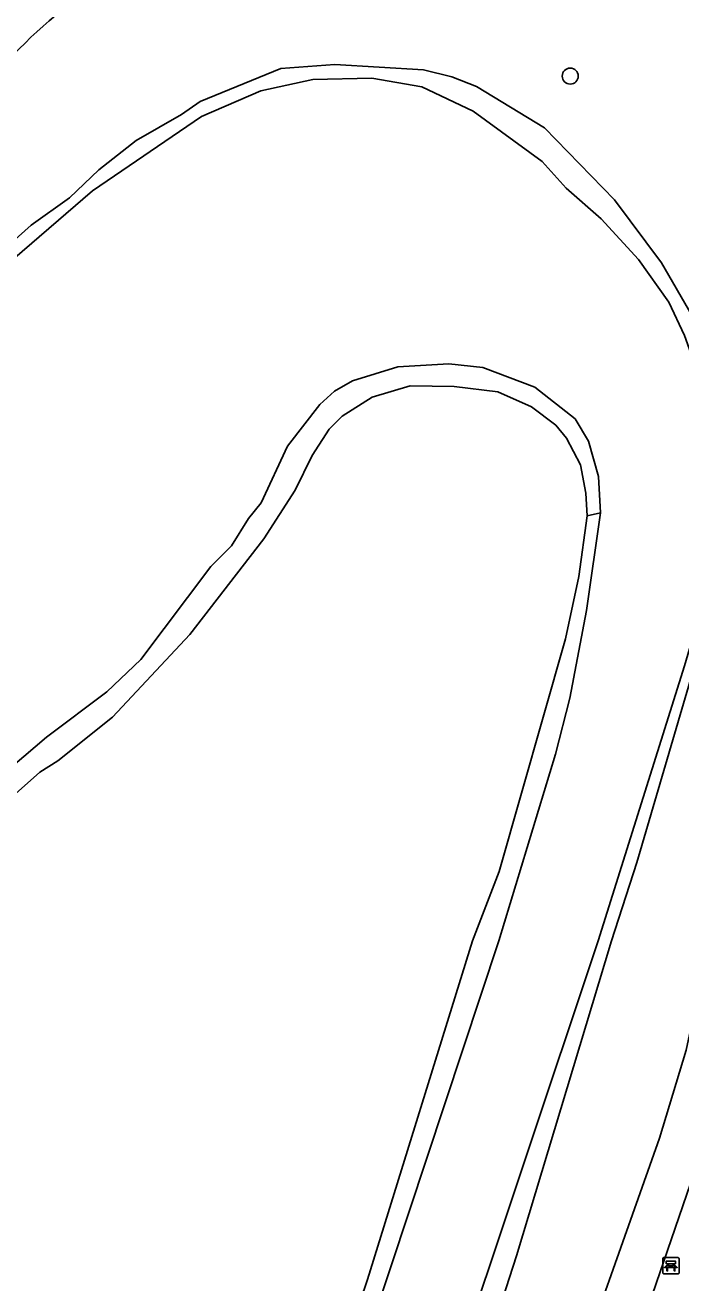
# Model space of a CAD drawing. Extents: x 159822 to 160765, y 380693 to 381634.
# Drawn here: x 160652.6 to 160692.7, y 381479.1 to 381556 of the extents above; entities that cross this region are included whole.
import ezdxf

# ---------------------------------------------------------------- set-up
doc = ezdxf.new("R2010")
doc.units = 0
for name, color, linetype in [('IMGEO_Bank', 7, 'Continuous'), ('IMGEO_Boom', 7, 'Continuous'), ('IMGEO_Groenvoorziening', 7, 'Continuous'), ('IMGEO_Loofbos', 7, 'Continuous'), ('IMGEO_Voetpad_gesloten', 7, 'Continuous'), ('IMGEO_Waterloop', 7, 'Continuous')]:
    doc.layers.add(name, color=color, linetype=linetype)

msp = doc.modelspace()

# ---------------------------------------------------------------- linework, layer by layer
at = {"layer": 'IMGEO_Bank'}
for p, q in [((160691.545, 381479.729), (160691.545, 381480.57)), ((160691.545, 381480.57), (160691.545, 381479.729)), ((160691.62, 381480.654), (160692.461, 381480.654)), ((160692.461, 381480.654), (160691.62, 381480.654)), ((160691.854, 381480.16), (160691.854, 381480.266)), ((160691.898, 381480.266), (160691.898, 381480.16)), ((160692.186, 381480.272), (160691.904, 381480.272)), ((160691.904, 381480.154), (160692.186, 381480.154)), ((160692.192, 381480.16), (160692.192, 381480.266)), ((160692.236, 381480.266), (160692.236, 381480.16)), ((160692.545, 381480.579), (160692.545, 381479.738)), ((160692.545, 381479.738), (160692.545, 381480.579)), ((160692.47, 381479.654), (160691.629, 381479.654)), ((160691.629, 381479.654), (160692.47, 381479.654)), ((160692.242, 381480.052), (160691.849, 381480.052))]:
    msp.add_line(p, q, dxfattribs=at)
for points in [[(160691.792, 381480.052), (160691.65, 381480.052), (160691.762, 381480.154), (160691.848, 381480.154)], [(160691.848, 381480.272), (160691.762, 381480.272), (160691.762, 381480.433), (160692.325, 381480.433), (160692.325, 381480.272), (160692.242, 381480.272)], [(160692.242, 381480.154), (160692.325, 381480.154), (160692.437, 381480.052), (160692.298, 381480.052)], [(160691.842, 381480.045), (160691.842, 381479.838), (160691.799, 381479.838), (160691.799, 381480.045)], [(160692.292, 381480.045), (160692.292, 381479.838), (160692.248, 381479.838), (160692.248, 381480.045)]]:
    msp.add_lwpolyline(points, dxfattribs=at)
for centre, radius, start, end in [((160691.623, 381480.576), 0.0779, 92.4484, 184.28452), ((160691.623, 381480.576), 0.0779, 92.4484, 184.28452), ((160691.847, 381480.265), 0.00671, 2.89567, 87.10433), ((160691.847, 381480.161), 0.00671, 272.89567, 357.10433), ((160691.904, 381480.265), 0.00671, 92.89567, 177.10433), ((160691.904, 381480.161), 0.00671, 182.89567, 267.10433), ((160692.186, 381480.265), 0.00671, 2.89567, 87.10433), ((160692.186, 381480.161), 0.00671, 272.89567, 357.10433), ((160692.243, 381480.265), 0.00671, 92.89567, 177.10433), ((160692.243, 381480.161), 0.00671, 182.89567, 267.10433), ((160692.467, 381480.576), 0.0779, 2.4484, 94.28452), ((160692.467, 381480.576), 0.0779, 2.4484, 94.28452), ((160691.623, 381479.732), 0.0779, 182.4484, 274.28452), ((160691.623, 381479.732), 0.0779, 182.4484, 274.28452), ((160691.792, 381480.045), 0.00671, 2.89567, 87.10433), ((160691.849, 381480.045), 0.00671, 92.89567, 177.10433), ((160692.241, 381480.045), 0.00671, 2.89567, 87.10433), ((160692.298, 381480.045), 0.00671, 92.89567, 177.10433), ((160692.467, 381479.732), 0.0779, 272.4484, 4.28452), ((160692.467, 381479.732), 0.0779, 272.4484, 4.28452)]:
    msp.add_arc(centre, radius, start, end, dxfattribs=at)
at = {"layer": 'IMGEO_Boom'}
msp.add_circle((160685.899, 381552.84), 0.489, dxfattribs=at)
at = {"layer": 'IMGEO_Groenvoorziening'}
for points in [[(160638.003, 381500), (160638.805, 381500.848), (160640.839, 381502.374), (160647.342, 381505.612), (160650.339, 381507.528), (160653.512, 381510.313), (160654.612, 381511.006), (160657.944, 381513.669), (160662.664, 381518.722), (160667.182, 381524.576), (160669.096, 381527.537), (160670.14, 381529.652), (160671.182, 381531.271), (160671.967, 381532.066), (160673.791, 381533.221), (160676.122, 381533.914), (160678.817, 381533.875), (160681.472, 381533.55), (160683.528, 381532.635), (160685.017, 381531.515), (160685.675, 381530.712), (160686.531, 381529.098), (160686.858, 381527.364), (160686.934, 381525.972)], [(160696.012, 381528.971), (160696.011, 381527.055), (160695.661, 381524.214), (160689.972, 381504.794), (160688.409, 381500), (160682.607, 381480.753), (160674.471, 381455.547)], [(160686.934, 381525.972), (160686.429, 381522.261), (160685.607, 381518.457), (160681.549, 381504.246), (160679.936, 381500), (160673.514, 381479.318), (160665.697, 381456.185)], [(160687.751, 381526.148), (160686.934, 381525.972)]]:
    msp.add_lwpolyline(points, dxfattribs=at)
at = {"layer": 'IMGEO_Loofbos'}
msp.add_lwpolyline([(160696.012, 381528.971), (160695.919, 381530.203), (160695.683, 381530.909), (160694.067, 381536.409), (160693.353, 381538.191), (160691.482, 381541.426), (160688.606, 381545.275), (160684.317, 381549.683), (160680.171, 381552.213), (160678.667, 381552.792), (160676.934, 381553.222), (160671.515, 381553.542), (160668.228, 381553.299), (160663.306, 381551.295), (160662.162, 381550.488), (160659.384, 381548.909), (160657.117, 381547.115), (160655.31, 381545.404), (160652.973, 381543.738), (160650.056, 381541.138)], dxfattribs=at)
msp.add_arc((160673.141, 381533.942), 29.319, 120.73668, 136.44446, dxfattribs=at)
at = {"layer": 'IMGEO_Voetpad_gesloten'}
for points in [[(160695.764, 381506.405), (160694.402, 381500), (160692.982, 381493.326), (160691.342, 381487.944), (160685.103, 381470.275), (160678.313, 381450.167)], [(160685.568, 381462.823), (160695.088, 381490.57)]]:
    msp.add_lwpolyline(points, dxfattribs=at)
at = {"layer": 'IMGEO_Waterloop'}
for points in [[(160651.387, 381541.219), (160656.717, 381545.822), (160663.382, 381550.376), (160666.998, 381551.941), (160670.182, 381552.643), (160673.79, 381552.708), (160676.832, 381552.189), (160679.972, 381550.702), (160684.191, 381547.623), (160685.652, 381545.984), (160687.794, 381544.12), (160690.061, 381541.626), (160691.927, 381539.033), (160692.882, 381536.998), (160694.25, 381533.187), (160694.936, 381530.706), (160695.459, 381528.79), (160695.571, 381527.092), (160695.237, 381524.861), (160692.876, 381516.799), (160687.606, 381500), (160678.459, 381472.617), (160670.483, 381446.613)], [(160687.751, 381526.148), (160687.63, 381528.375), (160687.01, 381530.529), (160686.202, 381531.894), (160683.739, 381533.826), (160680.552, 381535.043), (160678.481, 381535.26), (160675.374, 381535.067), (160672.61, 381534.221), (160671.501, 381533.598), (160670.607, 381532.766), (160668.631, 381530.224), (160667.026, 381526.764), (160666.253, 381525.819), (160665.202, 381524.136), (160663.945, 381522.875), (160659.677, 381517.198), (160657.592, 381515.215), (160653.913, 381512.45), (160647.951, 381507.381), (160642.353, 381504.494), (160638.522, 381502.048), (160636.307, 381500)], [(160665.218, 381449.804), (160673.833, 381476.765), (160681.53, 381500), (160684.998, 381511.41), (160685.872, 381514.831), (160686.894, 381520.185), (160687.751, 381526.148)]]:
    msp.add_lwpolyline(points, dxfattribs=at)

doc.saveas('drawing.dxf')
